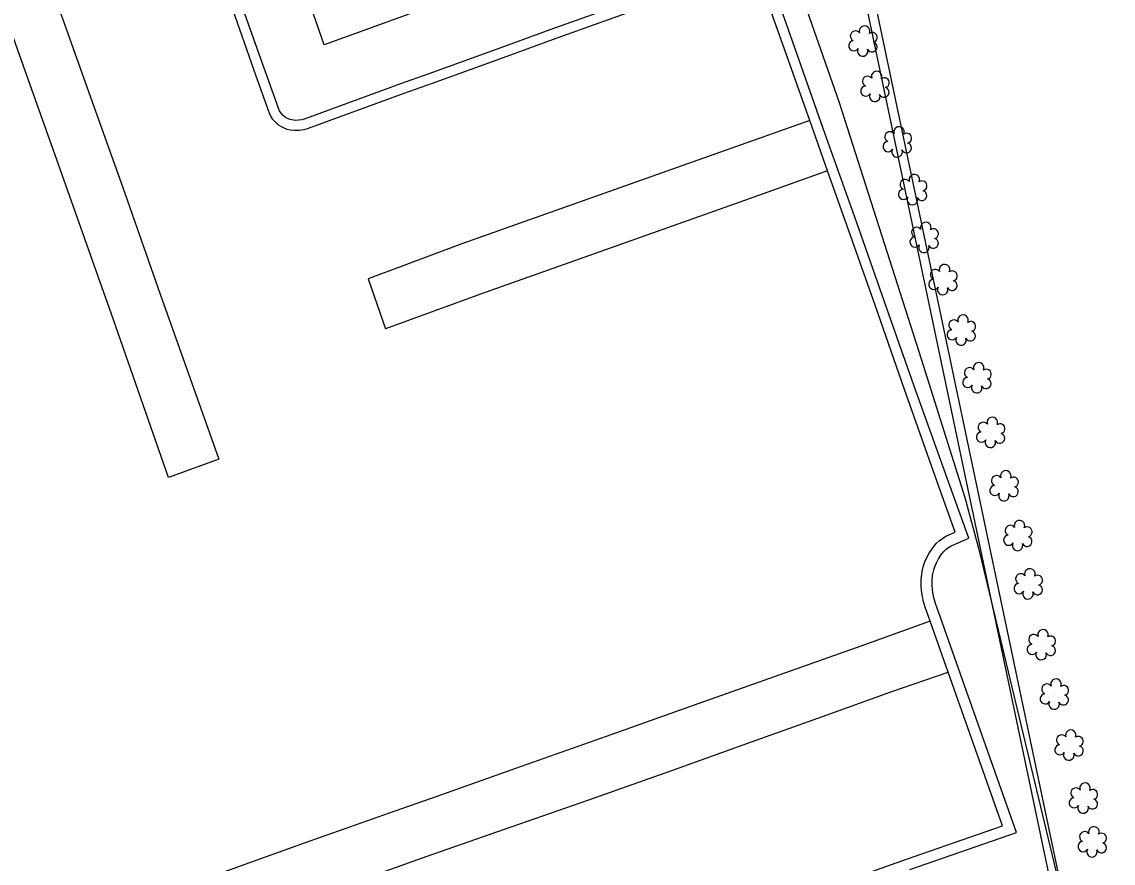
# Model space of a CAD drawing. Extents: x 1611576 to 1617186, y 899279 to 905462.
# Drawn here: x 1616163.3 to 1616368, y 903195.7 to 903353.5 of the extents above; entities that cross this region are included whole.
import ezdxf

# ---------------------------------------------------------------- set-up
doc = ezdxf.new("R2010")
doc.units = 0
for name, color, linetype in [('Exist Other Culture Fence Line', 7, 'Continuous'), ('Exist Right of Way Line', 7, 'Continuous'), ('Exist Roads Change in Surface', 7, 'Continuous'), ('Exist Roads Curbs', 7, 'Continuous'), ('Exist Roads EOP Other', 7, 'Continuous'), ('Exist Vegetation Shrub CELL', 7, 'Continuous'), ('Prop OH Tel Lines', 7, 'Continuous')]:
    doc.layers.add(name, color=color, linetype=linetype)

msp = doc.modelspace()

# ---------------------------------------------------------------- linework, layer by layer
at = {"layer": 'Exist Other Culture Fence Line'}
for points in [[(1616340.29, 903264.26), (1616332.08, 903290.24), (1616316.67, 903338.32), (1616302.47, 903379.06), (1616267.37, 903366.34), (1616220.02, 903349.18), (1616202.8, 903398.78), (1616185.25, 903447.61), (1616177.66, 903469.59), (1616182.75, 903471.48), (1616219.13, 903484.56), (1616299.32, 903513.96), (1616290.54, 903538.93), (1616272.63, 903588.03), (1616251.39, 903649.78), (1616231.78, 903707.31), (1616211.35, 903767.58)], [(1616183.7, 903130.24), (1616228.51, 903145.79), (1616280.19, 903163.84), (1616335.25, 903183.19), (1616358.01, 903191.43), (1616343.01, 903254.08), (1616340.29, 903264.26)]]:
    msp.add_lwpolyline(points, dxfattribs=at)
at = {"layer": 'Exist Right of Way Line'}
msp.add_line((1615887.44, 905426.15), (1616864.55, 900788.06), dxfattribs=at)
at = {"layer": 'Exist Roads Change in Surface'}
for points in [[(1616134.07, 903458.31), (1616141.15, 903438.39), (1616148.72, 903417), (1616155.49, 903397.77), (1616159.68, 903385.61), (1616168.32, 903361.53), (1616175.61, 903341.1), (1616182.28, 903322.4), (1616189.28, 903302.43), (1616194.53, 903287.7), (1616200.26, 903271.48), (1616190.84, 903268.07)], [(1616190.84, 903268.07), (1616180.44, 903297.77), (1616170.19, 903326.74), (1616162.59, 903348.18), (1616158.09, 903360.94), (1616149.61, 903384.78), (1616141.62, 903407.46), (1616133.24, 903431.04), (1616124.75, 903454.92)], [(1616311.12, 903334.99), (1616294.17, 903328.97), (1616245.88, 903311.88), (1616228.32, 903305.3), (1616231.56, 903295.9)], [(1616314.47, 903325.54), (1616297.13, 903319.37), (1616249.34, 903302.44), (1616231.56, 903295.9)], [(1616333.7, 903241.12), (1616320.69, 903236.46), (1616305.48, 903231.04), (1616289.44, 903225.36), (1616272.96, 903219.49), (1616255.95, 903213.48), (1616241.18, 903208.25), (1616232.26, 903205.14), (1616216.28, 903199.51), (1616201.35, 903194.13), (1616185.57, 903188.63), (1616166.73, 903181.94)], [(1616170.22, 903172.7), (1616187.43, 903178.73), (1616202.77, 903184.09), (1616219.82, 903190.08), (1616239.33, 903197.04), (1616253.87, 903202.13), (1616269.66, 903207.64), (1616285.06, 903213.07), (1616300.22, 903218.52), (1616314.41, 903223.57), (1616326.53, 903227.9), (1616337.1, 903231.58)]]:
    msp.add_lwpolyline(points, dxfattribs=at)
at = {"layer": 'Exist Roads Curbs'}
for points in [[(1616336.89, 903267.92), (1616330.71, 903285.19), (1616325.16, 903301.01), (1616319.89, 903315.97), (1616313.66, 903333.51), (1616307.51, 903350.9), (1616302.04, 903366.35)], [(1616281.23, 903358.73), (1616262.36, 903351.95), (1616253.68, 903348.79), (1616239.67, 903343.72), (1616234.35, 903341.86), (1616216.45, 903335.28), (1616215.84, 903335.11), (1616215.22, 903335.02), (1616214.59, 903335.01), (1616213.96, 903335.08), (1616213.65, 903335.14), (1616213.17, 903335.34), (1616212.72, 903335.62), (1616212.32, 903335.95), (1616211.97, 903336.35), (1616211.68, 903336.79), (1616211.47, 903337.27), (1616211.46, 903337.31), (1616209.09, 903343.91), (1616204.24, 903357.69)], [(1616329.92, 903194.55), (1616349.87, 903201.47), (1616343.08, 903220.74), (1616339.02, 903232.26), (1616335.62, 903241.8), (1616334.72, 903244.4), (1616334.44, 903245.28), (1616334.25, 903246.14), (1616334.13, 903247.01), (1616334.07, 903247.89), (1616334.08, 903248.77), (1616334.15, 903249.67), (1616334.21, 903250.02), (1616334.38, 903250.75), (1616334.63, 903251.47), (1616334.93, 903252.17), (1616335.29, 903252.83), (1616335.71, 903253.47), (1616336.2, 903254.09), (1616336.32, 903254.23), (1616336.73, 903254.62), (1616337.16, 903254.95), (1616337.64, 903255.24), (1616337.93, 903255.39), (1616340.93, 903256.67), (1616336.89, 903267.92)]]:
    msp.add_lwpolyline(points, dxfattribs=at)
at = {"layer": 'Exist Roads EOP Other'}
for points in [[(1616335.04, 903267.26), (1616328.91, 903284.55), (1616323.36, 903300.38), (1616318.09, 903315.34), (1616314.47, 903325.54), (1616311.87, 903332.87), (1616311.12, 903334.99), (1616305.71, 903350.27), (1616300.97, 903363.61)], [(1616281.88, 903356.94), (1616263.01, 903350.15), (1616254.33, 903347), (1616240.31, 903341.93), (1616234.99, 903340.07), (1616217.04, 903333.46), (1616216.24, 903333.24), (1616215.37, 903333.11), (1616214.5, 903333.1), (1616213.66, 903333.19), (1616213.09, 903333.31), (1616212.3, 903333.64), (1616211.6, 903334.06), (1616210.98, 903334.59), (1616210.44, 903335.2), (1616210, 903335.89), (1616209.7, 903336.57), (1616209.66, 903336.67), (1616207.3, 903343.27), (1616202.44, 903357.06)], [(1616316.24, 903191.89), (1616329.25, 903196.48), (1616347.27, 903202.73), (1616341.16, 903220.06), (1616337.1, 903231.58), (1616333.7, 903241.12), (1616332.78, 903243.77), (1616332.47, 903244.76), (1616332.24, 903245.77), (1616332.1, 903246.8), (1616332.03, 903247.83), (1616332.04, 903248.87), (1616332.13, 903249.91), (1616332.2, 903250.42), (1616332.42, 903251.32), (1616332.72, 903252.21), (1616333.1, 903253.06), (1616333.54, 903253.88), (1616334.05, 903254.66), (1616334.63, 903255.4), (1616334.85, 903255.65), (1616335.4, 903256.17), (1616336.01, 903256.63), (1616336.65, 903257.03), (1616337.08, 903257.24), (1616338.38, 903257.79), (1616335.04, 903267.26)]]:
    msp.add_lwpolyline(points, dxfattribs=at)
at = {"layer": 'Exist Vegetation Shrub CELL'}
for p, q in [((1616321.17, 903349.69), (1616321.17, 903349.69)), ((1616323.44, 903341.2), (1616323.44, 903341.2)), ((1616327.63, 903330.79), (1616327.63, 903330.79)), ((1616330.5, 903321.85), (1616330.5, 903321.85)), ((1616332.66, 903312.89), (1616332.66, 903312.89)), ((1616336.18, 903304.97), (1616336.18, 903304.97)), ((1616339.63, 903295.51), (1616339.63, 903295.51)), ((1616342.57, 903286.57), (1616342.57, 903286.57)), ((1616345.13, 903276.34), (1616345.13, 903276.34)), ((1616347.65, 903266.32), (1616347.65, 903266.32)), ((1616350.23, 903256.99), (1616350.23, 903256.99)), ((1616352.18, 903247.92), (1616352.18, 903247.92)), ((1616354.64, 903236.53), (1616354.64, 903236.53)), ((1616357.08, 903227.26), (1616357.08, 903227.26)), ((1616359.84, 903217.72), (1616359.84, 903217.72)), ((1616362.53, 903207.77), (1616362.53, 903207.77)), ((1616364.18, 903199.56), (1616364.18, 903199.56))]:
    msp.add_line(p, q, dxfattribs=at)
for centre, radius, start, end in [((1616321.4, 903351.73), 0.99, 334.8391, 200.4717), ((1616319.69, 903350.82), 0.968, 35.8908, 245.4216), ((1616322.85, 903350.56), 0.929, 284.4567, 126.0861), ((1616319.37, 903348.99), 0.955, 95.1099, 327.9534), ((1616322.81, 903348.76), 0.937, 204.9913, 73.4601), ((1616321.05, 903348.01), 0.984, 151.2797, 21.387), ((1616321.96, 903342.33), 0.968, 35.8908, 245.4216), ((1616323.67, 903343.24), 0.99, 334.8391, 200.4717), ((1616325.11, 903342.07), 0.929, 284.4567, 126.0861), ((1616321.64, 903340.5), 0.955, 95.1099, 327.9534), ((1616325.08, 903340.27), 0.937, 204.9913, 73.4601), ((1616323.31, 903339.52), 0.984, 151.2797, 21.387), ((1616326.15, 903331.92), 0.968, 35.8908, 245.4216), ((1616327.86, 903332.83), 0.99, 334.8391, 200.4717), ((1616329.3, 903331.66), 0.929, 284.4567, 126.0861), ((1616325.83, 903330.09), 0.955, 95.1099, 327.9534), ((1616329.27, 903329.86), 0.937, 204.9913, 73.4601), ((1616327.5, 903329.11), 0.984, 151.2797, 21.387), ((1616330.73, 903323.89), 0.99, 334.8391, 200.4717), ((1616328.7, 903321.14), 0.955, 95.1099, 327.9534), ((1616329.02, 903322.97), 0.968, 35.8908, 245.4216), ((1616332.18, 903322.72), 0.929, 284.4567, 126.0861), ((1616330.38, 903320.16), 0.984, 151.2797, 21.387), ((1616332.14, 903320.92), 0.937, 204.9913, 73.4601), ((1616332.89, 903314.93), 0.99, 334.8391, 200.4717), ((1616331.18, 903314.01), 0.968, 35.8908, 245.4216), ((1616334.33, 903313.75), 0.929, 284.4567, 126.0861), ((1616330.86, 903312.18), 0.955, 95.1099, 327.9534), ((1616332.53, 903311.2), 0.984, 151.2797, 21.387), ((1616334.3, 903311.96), 0.937, 204.9913, 73.4601), ((1616336.41, 903307.01), 0.99, 334.8391, 200.4717), ((1616334.7, 903306.1), 0.968, 35.8908, 245.4216), ((1616337.86, 903305.84), 0.929, 284.4567, 126.0861), ((1616334.38, 903304.26), 0.955, 95.1099, 327.9534), ((1616336.06, 903303.28), 0.984, 151.2797, 21.387), ((1616337.82, 903304.04), 0.937, 204.9913, 73.4601), ((1616338.15, 903296.64), 0.968, 35.8908, 245.4216), ((1616339.86, 903297.55), 0.99, 334.8391, 200.4717), ((1616337.83, 903294.8), 0.955, 95.1099, 327.9534), ((1616341.27, 903294.58), 0.937, 204.9913, 73.4601), ((1616341.3, 903296.38), 0.929, 284.4567, 126.0861), ((1616339.5, 903293.82), 0.984, 151.2797, 21.387), ((1616342.8, 903288.61), 0.99, 334.8391, 200.4717), ((1616341.08, 903287.69), 0.968, 35.8908, 245.4216), ((1616344.24, 903287.43), 0.929, 284.4567, 126.0861), ((1616340.77, 903285.86), 0.955, 95.1099, 327.9534), ((1616342.44, 903284.88), 0.984, 151.2797, 21.387), ((1616344.2, 903285.64), 0.937, 204.9913, 73.4601), ((1616345.36, 903278.38), 0.99, 334.8391, 200.4717), ((1616343.65, 903277.46), 0.968, 35.8908, 245.4216), ((1616346.8, 903277.2), 0.929, 284.4567, 126.0861), ((1616343.33, 903275.63), 0.955, 95.1099, 327.9534), ((1616345, 903274.65), 0.984, 151.2797, 21.387), ((1616346.77, 903275.41), 0.937, 204.9913, 73.4601), ((1616347.88, 903268.36), 0.99, 334.8391, 200.4717), ((1616346.17, 903267.45), 0.968, 35.8908, 245.4216), ((1616349.33, 903267.19), 0.929, 284.4567, 126.0861), ((1616345.85, 903265.62), 0.955, 95.1099, 327.9534), ((1616347.53, 903264.64), 0.984, 151.2797, 21.387), ((1616349.29, 903265.39), 0.937, 204.9913, 73.4601), ((1616348.74, 903258.12), 0.968, 35.8908, 245.4216), ((1616350.46, 903259.03), 0.99, 334.8391, 200.4717), ((1616351.9, 903257.86), 0.929, 284.4567, 126.0861), ((1616348.43, 903256.29), 0.955, 95.1099, 327.9534), ((1616351.86, 903256.06), 0.937, 204.9913, 73.4601), ((1616350.1, 903255.31), 0.984, 151.2797, 21.387), ((1616352.41, 903249.96), 0.99, 334.8391, 200.4717), ((1616350.7, 903249.05), 0.968, 35.8908, 245.4216), ((1616353.85, 903248.79), 0.929, 284.4567, 126.0861), ((1616350.38, 903247.22), 0.955, 95.1099, 327.9534), ((1616352.05, 903246.24), 0.984, 151.2797, 21.387), ((1616353.82, 903246.99), 0.937, 204.9913, 73.4601), ((1616353.16, 903237.66), 0.968, 35.8908, 245.4216), ((1616354.87, 903238.57), 0.99, 334.8391, 200.4717), ((1616356.31, 903237.4), 0.929, 284.4567, 126.0861), ((1616352.84, 903235.83), 0.955, 95.1099, 327.9534), ((1616356.28, 903235.61), 0.937, 204.9913, 73.4601), ((1616354.51, 903234.85), 0.984, 151.2797, 21.387), ((1616357.31, 903229.3), 0.99, 334.8391, 200.4717), ((1616355.6, 903228.38), 0.968, 35.8908, 245.4216), ((1616358.75, 903228.13), 0.929, 284.4567, 126.0861), ((1616355.28, 903226.55), 0.955, 95.1099, 327.9534), ((1616356.95, 903225.57), 0.984, 151.2797, 21.387), ((1616358.72, 903226.33), 0.937, 204.9913, 73.4601), ((1616358.36, 903218.84), 0.968, 35.8908, 245.4216), ((1616360.07, 903219.76), 0.99, 334.8391, 200.4717), ((1616358.04, 903217.01), 0.955, 95.1099, 327.9534), ((1616361.48, 903216.79), 0.937, 204.9913, 73.4601), ((1616361.51, 903218.59), 0.929, 284.4567, 126.0861), ((1616359.71, 903216.03), 0.984, 151.2797, 21.387), ((1616361.04, 903208.9), 0.968, 35.8908, 245.4216), ((1616362.75, 903209.81), 0.99, 334.8391, 200.4717), ((1616364.2, 903208.64), 0.929, 284.4567, 126.0861), ((1616360.73, 903207.07), 0.955, 95.1099, 327.9534), ((1616364.16, 903206.84), 0.937, 204.9913, 73.4601), ((1616362.4, 903206.09), 0.984, 151.2797, 21.387), ((1616362.7, 903200.69), 0.968, 35.8908, 245.4216), ((1616364.41, 903201.6), 0.99, 334.8391, 200.4717), ((1616365.85, 903200.43), 0.929, 284.4567, 126.0861), ((1616362.38, 903198.85), 0.955, 95.1099, 327.9534), ((1616365.82, 903198.63), 0.937, 204.9913, 73.4601), ((1616364.05, 903197.88), 0.984, 151.2797, 21.387)]:
    msp.add_arc(centre, radius, start, end, dxfattribs=at)
at = {"layer": 'Prop OH Tel Lines'}
msp.add_line((1616374.6, 903105.3), (1616271.51, 903595.33), dxfattribs=at)

doc.saveas('drawing.dxf')
